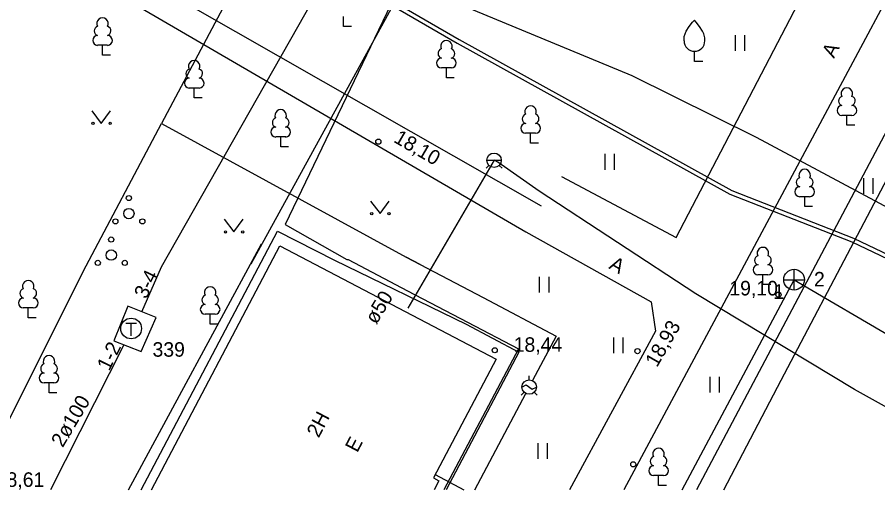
# Model space of a CAD drawing. Extents: x 713497 to 713863, y 6590062 to 6590327.
# Drawn here: x 713764.91 to 713806.4, y 6590062.3 to 6590085.09 of the extents above; entities that cross this region are included whole.
import ezdxf

# ---------------------------------------------------------------- set-up
doc = ezdxf.new("R2010")
doc.units = 0
for name, color, linetype in [('HALJASTUS', 7, 'Continuous'), ('HOONE', 7, 'Continuous'), ('HOONEDET', 7, 'Continuous'), ('KKAEV', 7, 'Continuous'), ('KORGUS', 7, 'Continuous'), ('KPKAABEL', 7, 'Continuous'), ('KTRASS', 7, 'Continuous'), ('MPKAABEL', 7, 'Continuous'), ('PUU', 7, 'Continuous'), ('SIKAEV', 7, 'Continuous'), ('SITRASS', 7, 'Continuous'), ('TEE', 7, 'Continuous'), ('TKAEV', 7, 'Continuous'), ('TORU NR', 7, 'Continuous'), ('TTRASS', 7, 'Continuous'), ('VKAEV', 7, 'Continuous'), ('VTRASS', 7, 'Continuous')]:
    doc.layers.add(name, color=color, linetype=linetype)

msp = doc.modelspace()

# ---------------------------------------------------------------- linework, layer by layer
at = {"layer": 'HALJASTUS'}
for p, q in [((713799.516, 6590084.223), (713799.516, 6590083.462)), ((713799.971, 6590084.223), (713799.971, 6590083.462)), ((713768.497, 6590080.577), (713768.96, 6590079.97)), ((713768.96, 6590079.97), (713769.406, 6590080.577)), ((713793.24, 6590078.495), (713793.24, 6590077.733)), ((713793.695, 6590078.495), (713793.695, 6590077.733)), ((713805.712, 6590077.331), (713805.712, 6590076.57)), ((713806.167, 6590077.331), (713806.167, 6590076.57)), ((713781.937, 6590076.227), (713782.4, 6590075.62)), ((713782.4, 6590075.62), (713782.846, 6590076.227)), ((713774.887, 6590075.347), (713775.35, 6590074.74)), ((713775.35, 6590074.74), (713775.796, 6590075.347)), ((713790.076, 6590072.573), (713790.076, 6590071.812)), ((713790.531, 6590072.573), (713790.531, 6590071.812)), ((713793.655, 6590069.651), (713793.655, 6590068.89)), ((713794.111, 6590069.651), (713794.111, 6590068.89)), ((713798.294, 6590067.756), (713798.294, 6590066.995)), ((713798.749, 6590067.756), (713798.749, 6590066.995)), ((713790.001, 6590064.556), (713790.001, 6590063.795)), ((713790.456, 6590064.556), (713790.456, 6590063.795))]:
    msp.add_line(p, q, dxfattribs=at)
msp.add_lwpolyline([(713791.148, 6590077.413), (713796.678, 6590074.465), (713804.711, 6590089.892)], dxfattribs=at)
for centre, radius in [((713768.559, 6590079.97), 0.055), ((713769.388, 6590079.97), 0.055), ((713770.29, 6590076.37), 0.125), ((713770.29, 6590075.62), 0.25), ((713781.999, 6590075.62), 0.055), ((713782.828, 6590075.62), 0.055), ((713769.64, 6590075.245), 0.125), ((713770.94, 6590075.245), 0.125), ((713774.949, 6590074.74), 0.055), ((713775.778, 6590074.74), 0.055), ((713769.44, 6590074.37), 0.125), ((713769.44, 6590073.62), 0.25), ((713768.79, 6590073.245), 0.125), ((713770.09, 6590073.245), 0.125)]:
    msp.add_circle(centre, radius, dxfattribs=at)
at = {"layer": 'HOONE'}
for p, q in [((713789.591, 6590067.606), (713789.591, 6590067.803)), ((713789.241, 6590067.254), (713789.452, 6590067.36)), ((713789.452, 6590067.36), (713789.729, 6590067.152)), ((713789.729, 6590067.152), (713789.941, 6590067.258)), ((713789.343, 6590067.008), (713789.204, 6590066.869)), ((713789.838, 6590067.008), (713789.978, 6590066.869))]:
    msp.add_line(p, q, dxfattribs=at)
for points in [[(713789.29, 6590112.76), (713771.86, 6590079.97)], [(713768.09, 6590072.83), (713771.86, 6590079.97)], [(713771.86, 6590079.97), (713783.66, 6590073.52), (713787.375, 6590071.571), (713790.89, 6590069.715), (713789.754, 6590067.565)], [(713771.384, 6590062.302), (713777.57, 6590074.06), (713787.997, 6590068.603), (713784.974, 6590062.88), (713785.235, 6590062.742), (713785.003, 6590062.302)], [(713784.329, 6590073.17), (713783.66, 6590073.52)], [(713762.817, 6590062.302), (713768.09, 6590072.83)], [(713786.974, 6590062.302), (713789.427, 6590066.946)], [(713785.056, 6590063.037), (713786.447, 6590062.302)]]:
    msp.add_lwpolyline(points, dxfattribs=at)
msp.add_circle((713789.591, 6590067.256), 0.35, dxfattribs=at)
at = {"layer": 'HOONEDET'}
msp.add_lwpolyline([(713770.889, 6590062.302), (713777.45, 6590074.77), (713780.21, 6590073.37), (713786.547, 6590070.289), (713789.096, 6590068.943), (713785.588, 6590062.302)], dxfattribs=at)
at = {"layer": 'KKAEV'}
for p, q in [((713802.364, 6590071.934), (713802.364, 6590072.934)), ((713801.864, 6590072.434), (713802.864, 6590072.434))]:
    msp.add_line(p, q, dxfattribs=at)
msp.add_circle((713802.364, 6590072.434), 0.5, dxfattribs=at)
at = {"layer": 'KORGUS'}
for centre in [(713782.32, 6590079.09), (713801.61, 6590071.71), (713787.93, 6590069.03), (713794.81, 6590068.99), (713794.61, 6590063.53)]:
    msp.add_circle(centre, 0.125, dxfattribs=at)
at = {"layer": 'KPKAABEL'}
msp.add_lwpolyline([(713773.44, 6590139.89), (713762.88, 6590120.59), (713775.24, 6590090.28), (713794.548, 6590082.284), (713800.542, 6590079.311), (713832.311, 6590062.302)], dxfattribs=at)
at = {"layer": 'KTRASS'}
for p, q in [((713796.965, 6590062.302), (713802.364, 6590072.434)), ((713802.364, 6590072.434), (713815.194, 6590064.891))]:
    msp.add_line(p, q, dxfattribs=at)
at = {"layer": 'MPKAABEL'}
for points in [[(713781.077, 6590168.981), (713778.842, 6590164.352), (713775.042, 6590156.623), (713771.019, 6590147.665), (713770.454, 6590144.893), (713769.354, 6590143.636), (713766.17, 6590138.15), (713788.39, 6590122.43), (713799.07, 6590115.1), (713794.37, 6590106.34), (713776.17, 6590073.19)], [(713831.539, 6590125.823), (713812.157, 6590089.684), (713797.659, 6590062.302)], [(713767.259, 6590099.724), (713769.538, 6590097.698), (713773.514, 6590091.383), (713786.219, 6590084.015), (713799.356, 6590076.732), (713805.226, 6590074.443), (713816.291, 6590069.168), (713830.016, 6590062.302)], [(713767.165, 6590099.54), (713769.384, 6590097.568), (713773.372, 6590091.235), (713786.121, 6590083.841), (713799.27, 6590076.55), (713805.146, 6590074.259), (713816.203, 6590068.988), (713829.569, 6590062.302)], [(713770.269, 6590062.302), (713776.68, 6590074.17)]]:
    msp.add_lwpolyline(points, dxfattribs=at)
at = {"layer": 'PUU'}
for p, q in [((713780.64, 6590084.65), (713780.64, 6590085.125)), ((713781.02, 6590084.65), (713780.64, 6590084.65)), ((713769.26, 6590083.735), (713768.78, 6590083.735)), ((713769.02, 6590083.26), (713769.02, 6590083.735)), ((713797.56, 6590082.95), (713797.56, 6590083.45)), ((713769.4, 6590083.26), (713769.02, 6590083.26)), ((713785.84, 6590082.645), (713785.36, 6590082.645)), ((713785.6, 6590082.17), (713785.6, 6590082.645)), ((713797.96, 6590082.95), (713797.56, 6590082.95)), ((713785.98, 6590082.17), (713785.6, 6590082.17)), ((713773.68, 6590081.675), (713773.2, 6590081.675)), ((713773.44, 6590081.2), (713773.44, 6590081.675)), ((713773.82, 6590081.2), (713773.44, 6590081.2)), ((713805.15, 6590080.356), (713804.67, 6590080.356)), ((713804.91, 6590079.881), (713804.91, 6590080.356)), ((713805.29, 6590079.881), (713804.91, 6590079.881)), ((713777.85, 6590079.315), (713777.37, 6590079.315)), ((713777.61, 6590078.84), (713777.61, 6590079.315)), ((713789.9, 6590079.495), (713789.42, 6590079.495)), ((713789.66, 6590079.02), (713789.66, 6590079.495)), ((713777.99, 6590078.84), (713777.61, 6590078.84)), ((713790.04, 6590079.02), (713789.66, 6590079.02)), ((713803.115, 6590076.435), (713802.635, 6590076.435)), ((713802.875, 6590075.96), (713802.875, 6590076.435)), ((713803.255, 6590075.96), (713802.875, 6590075.96)), ((713801.102, 6590072.672), (713800.622, 6590072.672)), ((713800.862, 6590072.197), (713800.862, 6590072.672)), ((713801.242, 6590072.197), (713800.862, 6590072.197)), ((713765.68, 6590071.075), (713765.2, 6590071.075)), ((713765.44, 6590070.6), (713765.44, 6590071.075)), ((713765.82, 6590070.6), (713765.44, 6590070.6)), ((713774.45, 6590070.765), (713773.97, 6590070.765)), ((713774.21, 6590070.29), (713774.21, 6590070.765)), ((713774.59, 6590070.29), (713774.21, 6590070.29)), ((713766.68, 6590067.455), (713766.2, 6590067.455)), ((713766.44, 6590066.98), (713766.44, 6590067.455)), ((713766.82, 6590066.98), (713766.44, 6590066.98)), ((713796.07, 6590062.985), (713795.59, 6590062.985)), ((713795.83, 6590062.51), (713795.83, 6590062.985)), ((713796.21, 6590062.51), (713795.83, 6590062.51))]:
    msp.add_line(p, q, dxfattribs=at)
for points in [[(713797.06, 6590083.95), (713797.06, 6590084.1), (713797.07, 6590084.165), (713797.105, 6590084.295), (713797.165, 6590084.415), (713797.31, 6590084.65), (713797.47, 6590084.855), (713797.56, 6590084.95)], [(713798.06, 6590083.95), (713798.06, 6590084.1), (713798.05, 6590084.165), (713798.015, 6590084.295), (713797.955, 6590084.415), (713797.81, 6590084.65), (713797.65, 6590084.855), (713797.56, 6590084.95)]]:
    msp.add_lwpolyline(points, dxfattribs=at)
for centre, radius, start, end in [((713769.02, 6590084.78), 0.277, 332.5799, 207.4201), ((713768.85, 6590084.433), 0.233, 109.0217, 253.1415), ((713769.19, 6590084.433), 0.233, 286.8508, 70.9859), ((713768.783, 6590083.972), 0.238, 90.0016, 269.3953), ((713769.257, 6590083.972), 0.238, 270.6047, 89.9984), ((713785.6, 6590083.69), 0.277, 332.5799, 207.4201), ((713797.56, 6590083.95), 0.5, 180, 0), ((713785.43, 6590083.343), 0.233, 109.0217, 253.1415), ((713785.77, 6590083.343), 0.233, 286.8508, 70.9859), ((713773.44, 6590082.72), 0.277, 332.5799, 207.4201), ((713785.363, 6590082.882), 0.238, 90.0016, 269.3953), ((713785.837, 6590082.882), 0.238, 270.6047, 89.9984), ((713773.27, 6590082.373), 0.233, 109.0217, 253.1415), ((713773.61, 6590082.373), 0.233, 286.8508, 70.9859), ((713773.203, 6590081.912), 0.238, 90.0016, 269.3953), ((713773.677, 6590081.912), 0.238, 270.6047, 89.9984), ((713804.91, 6590081.401), 0.277, 332.5799, 207.4201), ((713804.74, 6590081.053), 0.233, 109.0217, 253.1415), ((713805.08, 6590081.053), 0.233, 286.8508, 70.9859), ((713777.61, 6590080.36), 0.277, 332.5799, 207.4201), ((713789.66, 6590080.54), 0.277, 332.5799, 207.4201), ((713804.672, 6590080.593), 0.238, 90.0016, 269.3953), ((713805.147, 6590080.593), 0.238, 270.6047, 89.9984), ((713777.44, 6590080.013), 0.233, 109.0217, 253.1415), ((713777.78, 6590080.013), 0.233, 286.8508, 70.9859), ((713789.49, 6590080.193), 0.233, 109.0217, 253.1415), ((713789.83, 6590080.193), 0.233, 286.8508, 70.9859), ((713777.373, 6590079.552), 0.238, 90.0016, 269.3953), ((713777.847, 6590079.552), 0.238, 270.6047, 89.9984), ((713789.423, 6590079.732), 0.238, 90.0016, 269.3953), ((713789.897, 6590079.732), 0.238, 270.6047, 89.9984), ((713802.875, 6590077.48), 0.277, 332.5799, 207.4201), ((713802.705, 6590077.133), 0.233, 109.0217, 253.1415), ((713803.045, 6590077.133), 0.233, 286.8508, 70.9859), ((713802.637, 6590076.673), 0.238, 90.0016, 269.3953), ((713803.112, 6590076.673), 0.238, 270.6047, 89.9984), ((713800.862, 6590073.717), 0.277, 332.5799, 207.4201), ((713800.692, 6590073.369), 0.233, 109.0217, 253.1415), ((713801.032, 6590073.369), 0.233, 286.8508, 70.9859), ((713800.625, 6590072.909), 0.238, 90.0016, 269.3953), ((713801.1, 6590072.909), 0.238, 270.6047, 89.9984), ((713765.44, 6590072.12), 0.277, 332.5799, 207.4201), ((713765.27, 6590071.773), 0.233, 109.0217, 253.1415), ((713765.61, 6590071.773), 0.233, 286.8508, 70.9859), ((713774.21, 6590071.81), 0.277, 332.5799, 207.4201), ((713765.203, 6590071.312), 0.238, 90.0016, 269.3953), ((713765.677, 6590071.312), 0.238, 270.6047, 89.9984), ((713774.04, 6590071.463), 0.233, 109.0217, 253.1415), ((713774.38, 6590071.463), 0.233, 286.8508, 70.9859), ((713773.973, 6590071.002), 0.238, 90.0016, 269.3953), ((713774.447, 6590071.002), 0.238, 270.6047, 89.9984), ((713766.44, 6590068.5), 0.277, 332.5799, 207.4201), ((713766.27, 6590068.153), 0.233, 109.0217, 253.1415), ((713766.61, 6590068.153), 0.233, 286.8508, 70.9859), ((713766.203, 6590067.692), 0.238, 90.0016, 269.3953), ((713766.677, 6590067.692), 0.238, 270.6047, 89.9984), ((713795.83, 6590064.03), 0.277, 332.5799, 207.4201), ((713795.66, 6590063.683), 0.233, 109.0217, 253.1415), ((713796, 6590063.683), 0.233, 286.8508, 70.9859), ((713795.593, 6590063.222), 0.238, 90.0016, 269.3953), ((713796.067, 6590063.222), 0.238, 270.6047, 89.9984)]:
    msp.add_arc(centre, radius, start, end, dxfattribs=at)
at = {"layer": 'SITRASS'}
for points in [[(713789.24, 6590117.86), (713796.44, 6590113.87), (713777.82, 6590075.09), (713780.8, 6590073.4), (713780.86, 6590073.4), (713783.727, 6590071.899), (713786.611, 6590070.388), (713789.07, 6590069.1), (713785.468, 6590062.302)], [(713770.24, 6590071.15), (713769.57, 6590069.49), (713770.89, 6590068.97), (713771.6, 6590070.61), (713770.24, 6590071.15)]]:
    msp.add_lwpolyline(points, dxfattribs=at)
at = {"layer": 'TEE'}
for points in [[(713710.467, 6590174.389), (713711.174, 6590166.795), (713710.458, 6590154.269), (713712.543, 6590141.98), (713716.21, 6590117.41), (713716.46, 6590117.25), (713750.16, 6590098.82), (713790.169, 6590075.991)], [(713725.436, 6590062.302), (713725.02, 6590064.58), (713723.58, 6590070.84), (713719.73, 6590093.93), (713718.29, 6590103.6), (713716.48, 6590115.46), (713731.16, 6590107.7), (713732.95, 6590106.76), (713749.2, 6590097.48), (713768.4, 6590086.99), (713789.423, 6590074.743), (713795.471, 6590071.359), (713795.686, 6590069.951), (713791.53, 6590062.302)], [(713813.27, 6590097.299), (713812.51, 6590096.599), (713799.828, 6590072.901), (713794.153, 6590062.302)], [(713801.742, 6590067.584), (713809.427, 6590082.184), (713815.501, 6590093.706)], [(713798.971, 6590062.302), (713801.742, 6590067.584)]]:
    msp.add_lwpolyline(points, dxfattribs=at)
at = {"layer": 'TKAEV'}
for p, q in [((713770.15, 6590070.33), (713770.65, 6590070.33)), ((713770.4, 6590069.73), (713770.4, 6590070.33))]:
    msp.add_line(p, q, dxfattribs=at)
msp.add_circle((713770.4, 6590070.08), 0.5, dxfattribs=at)
at = {"layer": 'TTRASS'}
for points in [[(713770.92, 6590070.88), (713771.86, 6590073.05), (713794.26, 6590112.52)], [(713770.05, 6590069.3), (713766.504, 6590062.302)]]:
    msp.add_lwpolyline(points, dxfattribs=at)
at = {"layer": 'VKAEV'}
for p, q in [((713787.547, 6590078.191), (713788.247, 6590078.191)), ((713787.65, 6590077.944), (713787.51, 6590077.804)), ((713788.144, 6590077.944), (713788.284, 6590077.804))]:
    msp.add_line(p, q, dxfattribs=at)
msp.add_circle((713787.897, 6590078.191), 0.35, dxfattribs=at)
at = {"layer": 'VTRASS'}
msp.add_line((713787.897, 6590078.191), (713783.734, 6590071.067), dxfattribs=at)
msp.add_lwpolyline([(713809.213, 6590064.95), (713805.274, 6590067.134), (713797.63, 6590071.75), (713790.069, 6590076.695), (713788.084, 6590078.101), (713787.897, 6590078.191)], dxfattribs=at)

# ---------------------------------------------------------------- texts
at = {"layer": 'HOONE'}
for s, p in [('2H', (713779.441, 6590064.772)), ('E', (713781.3, 6590064.06))]:
    msp.add_text(s, height=0.7, rotation=62.145, dxfattribs=at).set_placement(p)
at = {"layer": 'KORGUS'}
for s, rotation, p in [('18,10', 329.8372, (713783.013, 6590079.096)), ('18,93', 60.1792, (713795.755, 6590068.176))]:
    msp.add_text(s, height=0.7, rotation=rotation, dxfattribs=at).set_placement(p)
for s, p in [('19,10', (713799.241, 6590071.675)), ('18,44', (713788.843, 6590068.955)), ('18,61', (713763.872, 6590062.445))]:
    msp.add_text(s, height=0.7, dxfattribs=at).set_placement(p)
at = {"layer": 'SIKAEV'}
msp.add_text('339', height=0.7, dxfattribs=at).set_placement((713771.43, 6590068.72))
at = {"layer": 'TEE'}
for rotation, p in [(62.6552, (713804.29, 6590083.076)), (330.4528, (713793.394, 6590072.995))]:
    msp.add_text('A', height=0.7, rotation=rotation, dxfattribs=at).set_placement(p)
at = {"layer": 'TORU NR'}
for s, rotation, p in [('3-4', 63.8002, (713771.13, 6590071.465)), ('ø50', 58.7707, (713782.221, 6590070.239)), ('1-2', 63.8002, (713769.34, 6590067.995)), ('2ø100', 59.3381, (713767.099, 6590064.307))]:
    msp.add_text(s, height=0.7, rotation=rotation, dxfattribs=at).set_placement(p)
for s, p in [('2', (713803.323, 6590072.106)), ('1', (713801.363, 6590071.51))]:
    msp.add_text(s, height=0.7, dxfattribs=at).set_placement(p)

doc.saveas('drawing.dxf')
